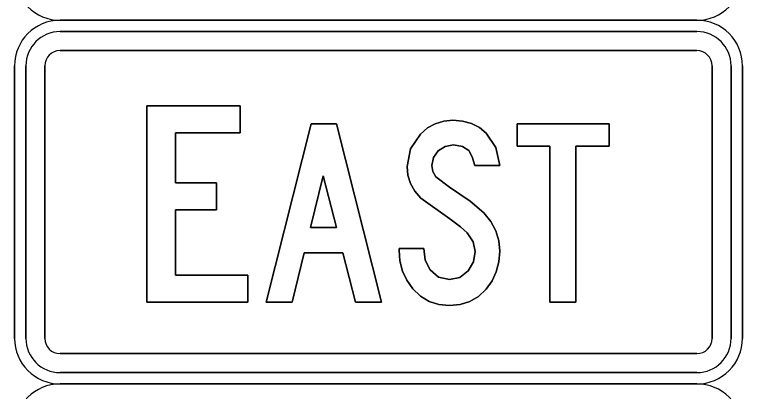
# Model space of a CAD drawing. Extents: x 10133 to 81668, y 5524 to 11018.
# Drawn here: x 28289.9 to 28389.9, y 8931.2 to 8983 of the extents above; entities that cross this region are included whole.
import ezdxf

# ---------------------------------------------------------------- set-up
doc = ezdxf.new("R2010")
doc.units = 0
doc.layers.add('DisPlatData', color=7, linetype='Continuous')
doc.layers.add('DisPropROW', color=7, linetype='Continuous')

msp = doc.modelspace()

# ---------------------------------------------------------------- linework, layer by layer
at = {"layer": 'DisPlatData'}
for p, q in [((28296.11, 8982.24), (28383.61, 8982.24)), ((28383.61, 8982.24), (28296.11, 8982.24)), ((28296.11, 8982.24), (28296.11, 8982.24)), ((28296.11, 8982.24), (28296.11, 8982.24)), ((28296.11, 8982.24), (28383.61, 8982.24)), ((28383.61, 8982.24), (28296.11, 8982.24)), ((28383.61, 8982.24), (28383.61, 8982.24)), ((28383.61, 8982.24), (28383.61, 8982.24)), ((28383.61, 8980.68), (28296.11, 8980.68)), ((28296.11, 8980.68), (28296.11, 8980.68)), ((28296.11, 8980.68), (28383.61, 8980.68)), ((28296.11, 8978.08), (28296.11, 8978.08)), ((28296.11, 8978.08), (28383.61, 8978.08)), ((28383.61, 8978.08), (28296.11, 8978.08)), ((28289.86, 8975.99), (28289.86, 8975.99)), ((28289.86, 8938.49), (28289.86, 8975.99)), ((28289.86, 8975.99), (28289.86, 8975.99)), ((28289.86, 8975.99), (28289.86, 8938.49)), ((28289.86, 8938.49), (28289.86, 8975.99)), ((28289.86, 8975.99), (28289.86, 8938.49)), ((28291.43, 8975.99), (28291.43, 8975.99)), ((28291.43, 8975.99), (28291.43, 8938.49)), ((28291.43, 8938.49), (28291.43, 8975.99)), ((28294.03, 8938.49), (28294.03, 8975.99)), ((28294.03, 8975.99), (28294.03, 8975.99)), ((28294.03, 8975.99), (28294.03, 8938.49)), ((28385.7, 8975.99), (28385.7, 8938.49)), ((28385.7, 8938.49), (28385.7, 8975.99)), ((28388.3, 8938.49), (28388.3, 8975.99)), ((28388.3, 8975.99), (28388.3, 8938.49)), ((28389.86, 8975.99), (28389.86, 8975.99)), ((28389.86, 8975.99), (28389.86, 8938.49)), ((28389.86, 8938.49), (28389.86, 8975.99)), ((28389.86, 8975.99), (28389.86, 8975.99)), ((28389.86, 8975.99), (28389.86, 8938.49)), ((28389.86, 8938.49), (28389.86, 8975.99)), ((28289.86, 8938.49), (28289.86, 8938.49)), ((28289.86, 8938.49), (28289.86, 8938.49)), ((28389.86, 8938.49), (28389.86, 8938.49)), ((28389.86, 8938.49), (28389.86, 8938.49)), ((28383.61, 8936.41), (28296.11, 8936.41)), ((28296.11, 8936.41), (28383.61, 8936.41)), ((28383.61, 8936.41), (28383.61, 8936.41)), ((28296.11, 8933.81), (28383.61, 8933.81)), ((28383.61, 8933.81), (28296.11, 8933.81)), ((28383.61, 8933.81), (28383.61, 8933.81)), ((28296.11, 8932.24), (28296.11, 8932.24)), ((28383.61, 8932.24), (28296.11, 8932.24)), ((28296.11, 8932.24), (28296.11, 8932.24)), ((28296.11, 8932.24), (28383.61, 8932.24)), ((28383.61, 8932.24), (28296.11, 8932.24)), ((28296.11, 8932.24), (28383.61, 8932.24)), ((28383.61, 8932.24), (28296.11, 8932.24)), ((28383.61, 8932.24), (28296.11, 8932.24)), ((28296.11, 8932.24), (28296.11, 8932.24)), ((28296.11, 8932.24), (28383.61, 8932.24)), ((28296.11, 8932.24), (28296.11, 8932.24)), ((28296.11, 8932.24), (28383.61, 8932.24)), ((28383.61, 8932.24), (28383.61, 8932.24)), ((28383.61, 8932.24), (28383.61, 8932.24)), ((28383.61, 8932.24), (28383.61, 8932.24)), ((28383.61, 8932.24), (28383.61, 8932.24))]:
    msp.add_line(p, q, dxfattribs=at)
for points in [[(28321.91, 8947.19), (28311.98, 8947.19), (28311.98, 8956.18), (28317.62, 8956.18), (28317.62, 8959.89), (28311.98, 8959.89), (28311.98, 8966.76), (28320.88, 8966.76), (28320.88, 8970.46), (28308.04, 8970.46), (28308.04, 8943.49), (28321.91, 8943.49), (28321.91, 8947.19)], [(28321.91, 8943.49), (28308.04, 8943.49), (28308.04, 8970.46), (28320.88, 8970.46), (28320.88, 8966.76), (28311.98, 8966.76), (28311.98, 8959.89), (28317.62, 8959.89), (28317.62, 8956.18), (28311.98, 8956.18), (28311.98, 8947.19), (28321.91, 8947.19), (28321.91, 8943.49)], [(28342.68, 8950.86), (28342.68, 8950.64), (28342.79, 8949.14), (28343.14, 8947.76), (28343.74, 8946.49), (28344.58, 8945.33), (28345.64, 8944.31), (28346.84, 8943.59), (28348.16, 8943.16), (28349.63, 8943.02), (28351.09, 8943.15), (28352.42, 8943.58), (28353.59, 8944.28), (28354.65, 8945.26), (28355.47, 8946.4), (28356.05, 8947.65), (28356.41, 8949.02), (28356.52, 8950.5), (28356.38, 8951.92), (28355.97, 8953.27), (28355.28, 8954.55), (28354.32, 8955.76), (28352.47, 8957.35), (28349.63, 8959.31), (28347.74, 8960.72), (28347.34, 8961.43), (28347.2, 8962.25), (28347.42, 8963.35), (28348.08, 8964.27), (28349.04, 8964.89), (28350.17, 8965.1), (28351.39, 8964.9), (28352.27, 8964.32), (28352.75, 8963.48), (28353.12, 8962.26), (28356.52, 8962.26), (28355.97, 8964.76), (28354.67, 8966.73), (28353.72, 8967.49), (28352.64, 8968.05), (28351.42, 8968.38), (28350.07, 8968.49), (28348.82, 8968.37), (28347.67, 8968.02), (28346.61, 8967.43), (28345.65, 8966.6), (28344.25, 8964.54), (28343.79, 8962.15), (28343.91, 8960.92), (28344.26, 8959.79), (28344.84, 8958.75), (28345.67, 8957.8), (28349.65, 8954.96), (28351.13, 8953.83), (28352.05, 8952.99), (28352.86, 8951.77), (28353.14, 8950.46), (28352.9, 8949.02), (28352.2, 8947.78), (28351.04, 8946.88), (28349.63, 8946.58), (28348.12, 8946.91), (28346.95, 8947.92), (28346.27, 8949.26), (28346.07, 8950.86), (28342.68, 8950.86)], [(28346.07, 8950.86), (28346.27, 8949.26), (28346.95, 8947.92), (28348.12, 8946.91), (28349.63, 8946.58), (28351.04, 8946.88), (28352.2, 8947.78), (28352.9, 8949.02), (28353.14, 8950.46), (28352.86, 8951.77), (28352.05, 8952.99), (28351.13, 8953.83), (28349.65, 8954.96), (28345.67, 8957.8), (28344.84, 8958.75), (28344.26, 8959.79), (28343.91, 8960.92), (28343.79, 8962.15), (28344.25, 8964.54), (28345.65, 8966.6), (28346.61, 8967.43), (28347.67, 8968.02), (28348.82, 8968.37), (28350.07, 8968.49), (28351.42, 8968.38), (28352.64, 8968.05), (28353.72, 8967.49), (28354.67, 8966.73), (28355.97, 8964.76), (28356.52, 8962.26), (28353.12, 8962.26), (28352.75, 8963.48), (28352.27, 8964.32), (28351.39, 8964.9), (28350.17, 8965.1), (28349.04, 8964.89), (28348.08, 8964.27), (28347.42, 8963.35), (28347.2, 8962.25), (28347.34, 8961.43), (28347.74, 8960.72), (28349.63, 8959.31), (28352.47, 8957.35), (28354.32, 8955.76), (28355.28, 8954.55), (28355.97, 8953.27), (28356.38, 8951.92), (28356.52, 8950.5), (28356.41, 8949.02), (28356.05, 8947.65), (28355.47, 8946.4), (28354.65, 8945.26), (28353.59, 8944.28), (28352.42, 8943.58), (28351.09, 8943.15), (28349.63, 8943.02), (28348.16, 8943.16), (28346.84, 8943.59), (28345.64, 8944.31), (28344.58, 8945.33), (28343.74, 8946.49), (28343.14, 8947.76), (28342.79, 8949.14), (28342.68, 8950.64), (28342.68, 8950.86), (28346.07, 8950.86)], [(28324.43, 8943.49), (28327.99, 8943.49), (28329.65, 8950.25), (28334.94, 8950.25), (28336.68, 8943.49), (28340.26, 8943.49), (28334.07, 8968.01), (28330.61, 8968.01), (28324.43, 8943.49)], [(28330.61, 8968.01), (28334.07, 8968.01), (28340.26, 8943.49), (28336.68, 8943.49), (28334.94, 8950.25), (28329.65, 8950.25), (28327.99, 8943.49), (28324.43, 8943.49), (28330.61, 8968.01)], [(28363.41, 8943.49), (28366.97, 8943.49), (28366.97, 8964.93), (28371.54, 8964.93), (28371.54, 8968.01), (28358.93, 8968.01), (28358.93, 8964.93), (28363.41, 8964.93), (28363.41, 8943.49)], [(28363.41, 8964.93), (28358.93, 8964.93), (28358.93, 8968.01), (28371.54, 8968.01), (28371.54, 8964.93), (28366.97, 8964.93), (28366.97, 8943.49), (28363.41, 8943.49), (28363.41, 8964.93)], [(28330.51, 8953.73), (28332.24, 8960.85), (28334.07, 8953.73), (28330.51, 8953.73)], [(28334.07, 8953.73), (28332.24, 8960.85), (28330.51, 8953.73), (28334.07, 8953.73)]]:
    msp.add_lwpolyline(points, dxfattribs=at)
for centre, radius, start, end in [((28296.11, 8975.99), 6.25, 90.0002, 179.9998), ((28296.11, 8975.99), 6.25, 90.0002, 179.9998), ((28296.11, 8975.99), 6.25, 90.0002, 179.9998), ((28296.11, 8975.99), 6.25, 90.0002, 179.9998), ((28383.61, 8975.99), 6.25, 0, 90.0002), ((28383.61, 8975.99), 6.25, 0, 90.0002), ((28383.61, 8975.99), 6.25, 0, 90.0002), ((28383.61, 8975.99), 6.25, 0, 90.0002), ((28296.11, 8975.99), 4.69, 90.0002, 179.9998), ((28296.11, 8975.99), 4.69, 90.0002, 179.9998), ((28383.61, 8975.99), 4.69, 0, 90), ((28383.61, 8975.99), 4.69, 0, 90), ((28296.11, 8975.99), 2.08, 90.0002, 179.9998), ((28296.11, 8975.99), 2.08, 90.0002, 179.9998), ((28383.61, 8975.99), 2.08, 0, 90), ((28383.61, 8975.99), 2.08, 0, 90), ((28296.11, 8938.49), 6.25, 179.9998, 270.0001), ((28296.11, 8938.49), 6.25, 179.9998, 270.0001), ((28296.11, 8938.49), 6.25, 179.9998, 270.0001), ((28296.11, 8938.49), 6.25, 179.9998, 270.0001), ((28296.11, 8938.49), 4.69, 180, 270), ((28296.11, 8938.49), 4.69, 180, 270), ((28296.11, 8938.49), 2.08, 180, 270), ((28296.11, 8938.49), 2.08, 180, 270), ((28383.61, 8938.49), 6.25, 270.0001, 0.0003), ((28383.61, 8938.49), 6.25, 270.0001, 0.0003), ((28383.61, 8938.49), 6.25, 270.0001, 0.0003), ((28383.61, 8938.49), 4.69, 270.0001, 0), ((28383.61, 8938.49), 2.08, 270.0001, 0), ((28383.61, 8938.49), 6.25, 270.0001, 0.0003), ((28383.61, 8938.49), 4.69, 270.0001, 0), ((28383.61, 8938.49), 2.08, 270.0001, 0), ((28296.11, 8925.99), 6.25, 90.0002, 179.9998), ((28296.11, 8925.99), 6.25, 90.0002, 179.9998), ((28296.11, 8925.99), 6.25, 90.0002, 179.9998), ((28296.11, 8925.99), 6.25, 90.0002, 179.9998), ((28383.61, 8925.99), 6.25, 0, 90.0002), ((28383.61, 8925.99), 6.25, 0, 90.0002), ((28383.61, 8925.99), 6.25, 0, 90.0002), ((28383.61, 8925.99), 6.25, 0, 90.0002)]:
    msp.add_arc(centre, radius, start, end, dxfattribs=at)
at = {"layer": 'DisPropROW'}
msp.add_line((28296.11, 8982.24), (28383.61, 8982.24), dxfattribs=at)
for centre, start, end in [((28296.11, 8988.49), 179.9998, 270.0001), ((28383.61, 8988.49), 270.0001, 0.0003)]:
    msp.add_arc(centre, 6.25, start, end, dxfattribs=at)

doc.saveas('drawing.dxf')
